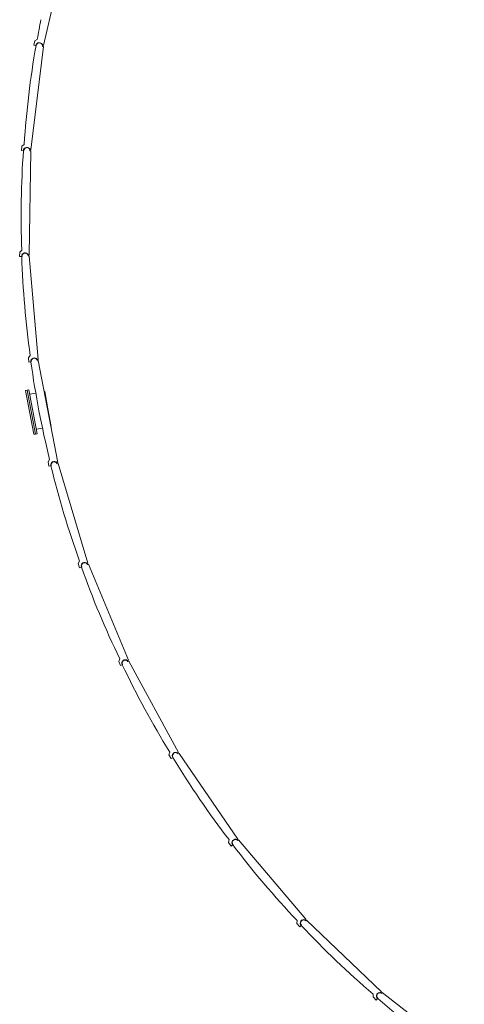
# Model space of a CAD drawing. Header units: metres. Extents: x 135583 to 135939, y 457896 to 458258.
# Tile 530 of 599: x 135709 to 135719, y 458125 to 458148. Entities that reach past the tile are written whole.
import ezdxf

# ---------------------------------------------------------------- set-up
doc = ezdxf.new("R2010")
doc.units = ezdxf.units.M
doc.layers.add('NIEUWE INSTALLATIE', color=250, linetype='Continuous', lineweight=0)

msp = doc.modelspace()

# ---------------------------------------------------------------- linework, layer by layer
at = {"layer": 'NIEUWE INSTALLATIE'}
for p, q in [((135709.103, 458146.963), (135709.626, 458149.271)), ((135708.906, 458147.067), (135708.884, 458146.969)), ((135708.96, 458147.101), (135708.906, 458147.067)), ((135708.816, 458144.59), (135709.099, 458146.939)), ((135708.884, 458146.969), (135708.928, 458146.959)), ((135708.937, 458146.958), (135708.93, 458146.959)), ((135709.099, 458146.939), (135709.076, 458146.942)), ((135709.083, 458146.968), (135709.103, 458146.963)), ((135708.609, 458144.673), (135708.597, 458144.573)), ((135708.597, 458144.573), (135708.642, 458144.568)), ((135708.659, 458144.712), (135708.609, 458144.673)), ((135708.651, 458144.568), (135708.644, 458144.568)), ((135708.774, 458142.2), (135708.814, 458144.565)), ((135708.814, 458144.565), (135708.791, 458144.566)), ((135708.796, 458144.592), (135708.816, 458144.59)), ((135708.606, 458142.305), (135708.56, 458142.261)), ((135708.56, 458142.261), (135708.558, 458142.161)), ((135708.558, 458142.161), (135708.603, 458142.16)), ((135708.613, 458142.161), (135708.606, 458142.16)), ((135708.775, 458142.175), (135708.752, 458142.173)), ((135708.754, 458142.2), (135708.774, 458142.2)), ((135708.978, 458139.818), (135708.775, 458142.175)), ((135708.8, 458139.905), (135708.759, 458139.856)), ((135708.759, 458139.856), (135708.768, 458139.757)), ((135708.959, 458139.816), (135708.978, 458139.818)), ((135708.768, 458139.757), (135708.813, 458139.761)), ((135708.822, 458139.763), (135708.815, 458139.761)), ((135708.982, 458139.793), (135708.96, 458139.789)), ((135709.427, 458137.469), (135708.982, 458139.793)), ((135708.731, 458139.118), (135708.693, 458139.111)), ((135708.882, 458138.113), (135708.693, 458139.111)), ((135708.768, 458139.125), (135708.731, 458139.118)), ((135708.919, 458138.12), (135708.731, 458139.118)), ((135708.919, 458138.12), (135708.731, 458139.118)), ((135708.956, 458138.127), (135708.768, 458139.125)), ((135708.925, 458139.052), (135708.787, 458139.025)), ((135709.128, 458139.09), (135709.117, 458139.088)), ((135709.128, 458139.09), (135709.203, 458138.69)), ((135709.203, 458138.69), (135709.279, 458138.291)), ((135708.938, 458138.227), (135709.078, 458138.253)), ((135709.27, 458138.289), (135709.279, 458138.291)), ((135708.882, 458138.113), (135708.919, 458138.12)), ((135708.919, 458138.12), (135708.956, 458138.127)), ((135709.24, 458137.538), (135709.205, 458137.485)), ((135709.205, 458137.485), (135709.224, 458137.387)), ((135709.224, 458137.387), (135709.268, 458137.396)), ((135709.277, 458137.399), (135709.27, 458137.396)), ((135709.407, 458137.466), (135709.427, 458137.469)), ((135709.433, 458137.445), (135709.411, 458137.439)), ((135710.114, 458135.18), (135709.433, 458137.445)), ((135709.922, 458135.229), (135709.892, 458135.173)), ((135709.892, 458135.173), (135709.92, 458135.077)), ((135710.095, 458135.174), (135710.114, 458135.18)), ((135710.122, 458135.156), (135710.102, 458135.148)), ((135711.033, 458132.973), (135710.122, 458135.156)), ((135709.92, 458135.077), (135709.963, 458135.09)), ((135709.972, 458135.094), (135709.965, 458135.091)), ((135710.837, 458133.002), (135710.813, 458132.943)), ((135710.813, 458132.943), (135710.851, 458132.851)), ((135710.851, 458132.851), (135710.893, 458132.868)), ((135710.901, 458132.873), (135710.894, 458132.869)), ((135711.015, 458132.965), (135711.033, 458132.973)), ((135711.044, 458132.95), (135711.024, 458132.94)), ((135712.174, 458130.872), (135711.044, 458132.95)), ((135711.976, 458130.881), (135711.958, 458130.82)), ((135712.157, 458130.862), (135712.174, 458130.872)), ((135712.187, 458130.851), (135712.169, 458130.838)), ((135713.525, 458128.9), (135712.187, 458130.851)), ((135711.958, 458130.82), (135712.006, 458130.732)), ((135712.006, 458130.732), (135712.045, 458130.753)), ((135712.053, 458130.759), (135712.047, 458130.755)), ((135713.327, 458128.888), (135713.316, 458128.825)), ((135713.316, 458128.825), (135713.372, 458128.743)), ((135713.509, 458128.888), (135713.525, 458128.9)), ((135713.54, 458128.88), (135713.523, 458128.865)), ((135715.072, 458127.077), (135713.54, 458128.88)), ((135713.372, 458128.743), (135713.409, 458128.768)), ((135713.417, 458128.775), (135713.411, 458128.77)), ((135714.876, 458127.045), (135714.871, 458126.981)), ((135715.057, 458127.064), (135715.072, 458127.077)), ((135715.089, 458127.059), (135715.074, 458127.043)), ((135716.798, 458125.423), (135715.089, 458127.059)), ((135714.871, 458126.981), (135714.936, 458126.905)), ((135714.936, 458126.905), (135714.97, 458126.934)), ((135714.977, 458126.941), (135714.972, 458126.936)), ((135716.606, 458125.371), (135716.608, 458125.307)), ((135716.608, 458125.307), (135716.68, 458125.238)), ((135716.68, 458125.238), (135716.711, 458125.27)), ((135716.717, 458125.278), (135716.712, 458125.272)), ((135716.784, 458125.408), (135716.798, 458125.423)), ((135716.817, 458125.406), (135716.803, 458125.389)), ((135718.685, 458123.955), (135716.817, 458125.406))]:
    msp.add_line(p, q, dxfattribs=at)
for centre, radius, start, end in [((135729.972, 458143.499), 21.319, 169.048, 170.2735), ((135709.007, 458146.95), 0.07, 353.132, 173.132), ((135729.931, 458143.29), 21.319, 170.089, 176.1751), ((135729.911, 458143.078), 21.319, 175.9906, 182.0767), ((135708.721, 458144.567), 0.07, 359.0337, 179.0337), ((135729.913, 458142.864), 21.319, 181.8922, 187.9784), ((135708.683, 458142.167), 0.07, 4.9353, 184.9353), ((135708.891, 458139.776), 0.07, 10.837, 190.837), ((135729.937, 458142.652), 21.319, 187.7939, 193.88), ((135729.983, 458142.444), 21.319, 193.6955, 199.7817), ((135709.344, 458137.419), 0.07, 16.7386, 196.7386), ((135710.037, 458135.121), 0.07, 22.6402, 202.6402), ((135730.049, 458142.241), 21.319, 199.5972, 205.6833), ((135710.963, 458132.906), 0.07, 28.5419, 208.5419), ((135730.137, 458142.047), 21.319, 205.4988, 211.5849), ((135712.111, 458130.799), 0.07, 34.4435, 214.4435), ((135730.244, 458141.862), 21.319, 211.4004, 217.4866), ((135713.47, 458128.82), 0.07, 40.3452, 220.3452), ((135730.369, 458141.69), 21.319, 217.3021, 223.3882), ((135715.025, 458126.992), 0.07, 46.2468, 226.2468), ((135730.511, 458141.531), 21.319, 223.2037, 229.2899), ((135716.76, 458125.333), 0.07, 52.1484, 232.1484), ((135730.669, 458141.387), 21.319, 229.1054, 235.1915)]:
    msp.add_arc(centre, radius, start, end, dxfattribs=at)
for centre, major_axis in [((135709.006, 458146.946), (0.057, 0.0561)), ((135708.722, 458144.562), (0.0509, 0.0617)), ((135708.683, 458142.163), (0.0443, 0.0666)), ((135708.892, 458139.772), (0.0372, 0.0708)), ((135709.345, 458137.415), (0.0298, 0.0743)), ((135710.039, 458135.117), (0.022, 0.0769)), ((135710.965, 458132.902), (0.014, 0.0788)), ((135712.114, 458130.795), (0.0058, 0.0798)), ((135713.473, 458128.817), (-0.0025, 0.08)), ((135715.028, 458126.989), (-0.0107, 0.0793)), ((135716.764, 458125.331), (-0.0188, 0.0778))]:
    msp.add_ellipse(centre, major_axis=major_axis, ratio=1, start_param=5.785696, end_param=8.473804, dxfattribs=at)

doc.saveas('drawing.dxf')
